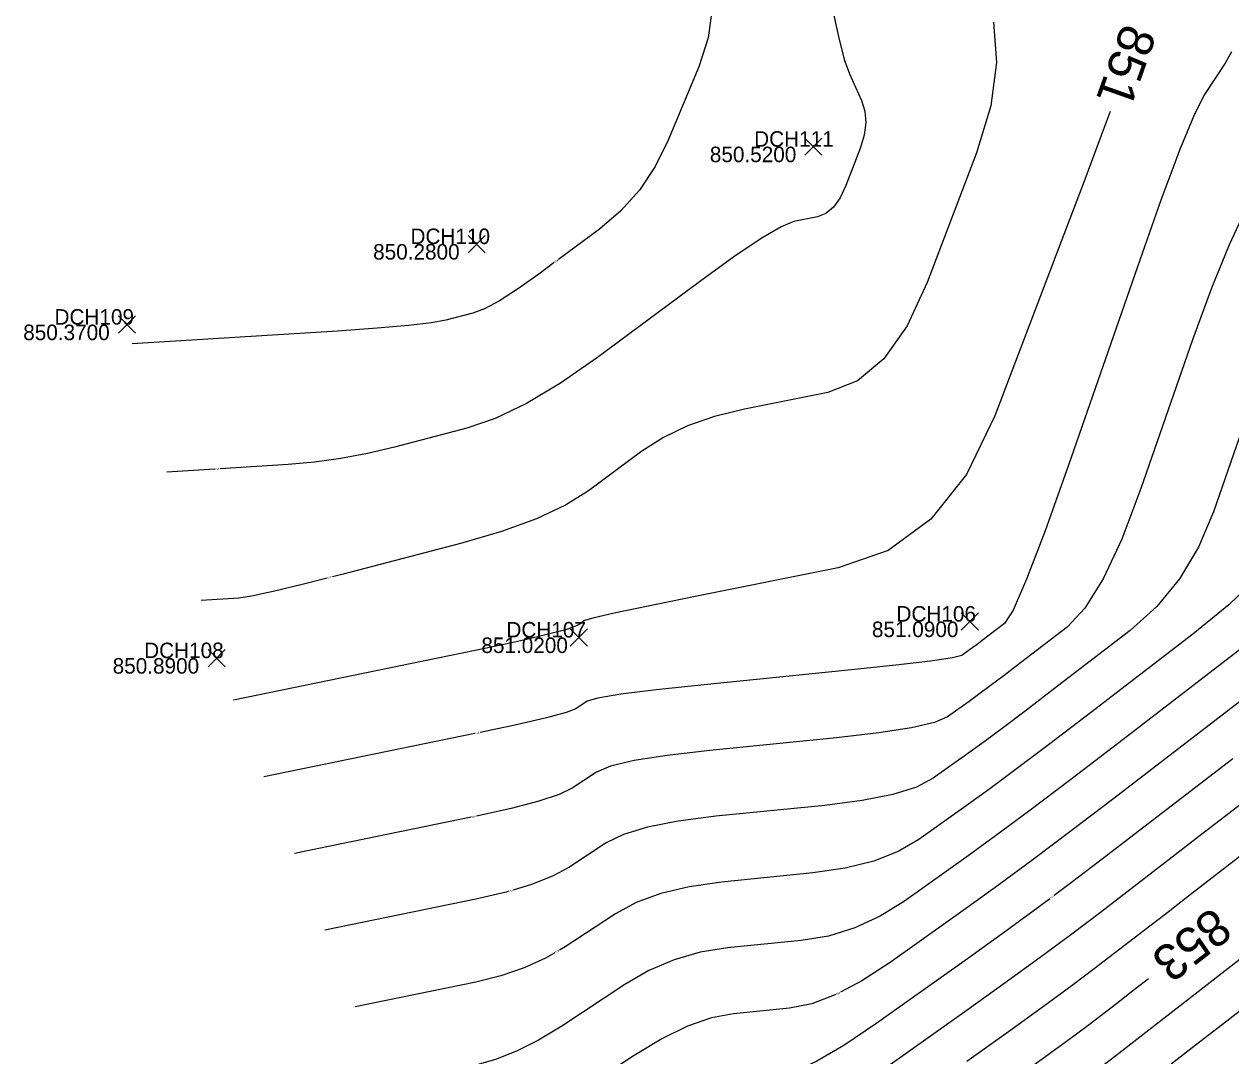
# Model space of a CAD drawing. Extents: x 1654928 to 1810050, y 486881 to 626330.
# Drawn here: x 1801334.6 to 1801428, y 489650.4 to 489730.2 of the extents above; entities that cross this region are included whole.
import ezdxf

# ---------------------------------------------------------------- set-up
doc = ezdxf.new("R2010")
doc.units = 0
for name, color, linetype in [('DT_X_Contour_Major', 7, 'Continuous'), ('DT_X_Contour_Minor', 7, 'Continuous'), ('SV_X_Random_Point', 7, 'Continuous'), ('SV_X_Text_Elevation', 7, 'Continuous'), ('SV_X_Text_Name', 7, 'Continuous')]:
    doc.layers.add(name, color=color, linetype=linetype)

msp = doc.modelspace()

# ---------------------------------------------------------------- linework, layer by layer
at = {"layer": 'DT_X_Contour_Major'}
for points in [[(1801418.682, 489723.417), (1801417.993, 489721.561), (1801416.634, 489717.952), (1801414.896, 489713.375), (1801409.759, 489699.879), (1801407.555, 489695.347), (1801404.798, 489691.874), (1801401.486, 489689.459), (1801397.62, 489688.103), (1801386.571, 489685.897), (1801382.928, 489685.16), (1801380.286, 489684.604), (1801378.644, 489684.228), (1801378.003, 489684.033), (1801377.627, 489683.755), (1801377.427, 489683.643), (1801377.108, 489683.518), (1801376.671, 489683.379), (1801376.116, 489683.225), (1801374.477, 489682.798), (1801373.518, 489682.571), (1801371.873, 489682.212), (1801369.541, 489681.719), (1801366.522, 489681.094), (1801350.831, 489677.864)], [(1801443.034, 489696.692), (1801437.883, 489688.83), (1801419.343, 489674.574), (1801415.636, 489671.737), (1801412.458, 489669.335), (1801409.812, 489667.368), (1801407.696, 489665.836), (1801402.76, 489662.331), (1801400.873, 489661.154), (1801398.913, 489660.252), (1801396.88, 489659.625), (1801394.775, 489659.273), (1801389.065, 489658.701), (1801386.962, 489658.363), (1801384.937, 489657.778), (1801382.989, 489656.946), (1801381.119, 489655.867), (1801376.236, 489652.66), (1801374.448, 489651.569), (1801372.743, 489650.703), (1801371.123, 489650.059), (1801369.588, 489649.64), (1801362.619, 489648.206)], [(1801421.654, 489656.314), (1801420.307, 489655.271), (1801419.157, 489654.384), (1801416.971, 489652.703), (1801415.978, 489651.956), (1801414.64, 489650.975), (1801412.955, 489649.761), (1801410.925, 489648.313), (1801405.049, 489644.14), (1801402.969, 489642.659), (1801401.137, 489641.348), (1801399.552, 489640.204), (1801398.214, 489639.229), (1801394.977, 489636.854), (1801393.858, 489636.041), (1801392.926, 489635.384), (1801392.183, 489634.883), (1801391.628, 489634.537), (1801390.4, 489633.823), (1801389.669, 489633.411), (1801388.397, 489632.708), (1801386.584, 489631.717), (1801384.23, 489630.435), (1801371.983, 489623.779)]]:
    msp.add_lwpolyline(points, dxfattribs=at)
at = {"layer": 'DT_X_Contour_Minor'}
for points in [[(1801397.108, 489731.672), (1801397.644, 489729.22), (1801398.106, 489727.439), (1801398.495, 489726.329), (1801399.435, 489724.265), (1801399.693, 489723.453), (1801399.759, 489722.566), (1801399.636, 489721.603), (1801399.321, 489720.565), (1801398.229, 489717.696), (1801397.785, 489716.738), (1801397.27, 489716.014), (1801396.685, 489715.524), (1801396.029, 489715.269), (1801394.188, 489714.902), (1801393.214, 489714.507), (1801391.672, 489713.598), (1801389.563, 489712.175), (1801386.886, 489710.239), (1801378.992, 489704.389), (1801376.14, 489702.401), (1801373.504, 489700.825), (1801371.084, 489699.661), (1801368.88, 489698.909), (1801363.291, 489697.452), (1801361.205, 489696.958), (1801359.139, 489696.569), (1801357.094, 489696.285), (1801355.069, 489696.107), (1801349.811, 489695.778)], [(1801387.904, 489731.611), (1801387.559, 489729.136), (1801386.849, 489726.889), (1801384.468, 489721.201), (1801383.466, 489719.171), (1801382.248, 489717.348), (1801380.811, 489715.732), (1801379.158, 489714.323), (1801375.999, 489711.982)], [(1801409.646, 489730.329), (1801409.88, 489727.224), (1801409.446, 489723.855), (1801408.347, 489720.222), (1801404.525, 489710.181), (1801402.969, 489706.827), (1801401.166, 489704.292), (1801399.118, 489702.579), (1801396.825, 489701.686), (1801390.38, 489700.399), (1801388.071, 489699.833), (1801385.979, 489699.101), (1801384.104, 489698.202), (1801382.445, 489697.136), (1801378.31, 489694.072), (1801376.527, 489692.956), (1801374.281, 489691.904), (1801371.571, 489690.919), (1801368.397, 489689.998), (1801359.315, 489687.63), (1801358.492, 489687.419)], [(1801428.067, 489728.049), (1801427.571, 489727.169), (1801425.977, 489724.736), (1801425.204, 489723.218), (1801424.081, 489720.49), (1801422.607, 489716.551), (1801420.782, 489711.401), (1801415.451, 489696.054), (1801413.641, 489690.973), (1801412.211, 489687.237), (1801411.162, 489684.848), (1801410.491, 489683.806), (1801409.211, 489682.821), (1801408.763, 489682.478), (1801408.379, 489682.188), (1801408.059, 489681.95), (1801407.803, 489681.765), (1801407.206, 489681.341), (1801406.488, 489681.15), (1801404.78, 489680.894), (1801402.083, 489680.572), (1801398.397, 489680.186), (1801387.247, 489679.07), (1801383.547, 489678.676), (1801380.808, 489678.331), (1801379.03, 489678.036), (1801378.213, 489677.79), (1801377.316, 489677.201), (1801376.582, 489676.918), (1801375.052, 489676.508), (1801372.727, 489675.973), (1801369.927, 489675.379)], [(1801429.153, 489715.811), (1801427.878, 489713.103), (1801426.512, 489709.753), (1801425.058, 489705.758), (1801421.059, 489694.248), (1801419.577, 489690.341), (1801418.133, 489687.253), (1801416.725, 489684.985), (1801415.353, 489683.534), (1801411.744, 489680.759), (1801410.481, 489679.793), (1801409.399, 489678.975), (1801408.497, 489678.304), (1801407.776, 489677.783), (1801406.095, 489676.589), (1801405.084, 489676.151), (1801403.313, 489675.733), (1801400.782, 489675.335), (1801397.491, 489674.958), (1801387.702, 489673.977), (1801384.401, 489673.598), (1801381.84, 489673.193), (1801380.02, 489672.764), (1801378.939, 489672.31), (1801377.046, 489671.066), (1801376.048, 489670.581), (1801374.475, 489670.057), (1801372.326, 489669.494), (1801369.635, 489668.901)], [(1801375.662, 489711.732), (1801374.459, 489710.841), (1801372.819, 489709.673), (1801371.423, 489708.78), (1801370.271, 489708.163), (1801369.363, 489707.82), (1801367.267, 489707.274), (1801366.154, 489707.068), (1801364.386, 489706.86), (1801361.963, 489706.65), (1801358.885, 489706.438), (1801342.996, 489705.444)], [(1801429.333, 489700.115), (1801426.667, 489692.442), (1801425.514, 489689.71), (1801424.054, 489687.27), (1801422.288, 489685.121), (1801420.214, 489683.263), (1801414.277, 489678.698), (1801412.199, 489677.108), (1801410.419, 489675.761), (1801408.935, 489674.659), (1801407.749, 489673.8), (1801404.983, 489671.836), (1801403.68, 489671.152), (1801401.847, 489670.573), (1801399.482, 489670.099), (1801396.586, 489669.73), (1801388.156, 489668.885), (1801385.254, 489668.519), (1801382.872, 489668.055), (1801381.009, 489667.491), (1801379.666, 489666.829), (1801376.776, 489664.931), (1801375.515, 489664.244), (1801373.898, 489663.605), (1801372.482, 489663.182)], [(1801349.392, 489695.752), (1801345.665, 489695.519)], [(1801358.085, 489687.315), (1801356.256, 489686.848), (1801353.893, 489686.278), (1801352.225, 489685.921), (1801351.252, 489685.776), (1801348.334, 489685.593)], [(1801429.975, 489687.286), (1801427.851, 489685.257), (1801425.076, 489682.992), (1801416.81, 489676.636), (1801413.917, 489674.422), (1801411.439, 489672.548), (1801409.374, 489671.013), (1801407.723, 489669.818), (1801403.872, 489667.083), (1801402.277, 489666.153), (1801400.38, 489665.412), (1801398.181, 489664.862), (1801395.681, 489664.501), (1801388.61, 489663.793), (1801386.108, 489663.441), (1801383.905, 489662.916), (1801381.999, 489662.219), (1801380.393, 489661.348), (1801376.506, 489658.795), (1801376.058, 489658.534)], [(1801430.792, 489679.369), (1801418.869, 489670.2), (1801415.662, 489667.751), (1801412.727, 489665.543), (1801410.062, 489663.578), (1801407.669, 489661.854), (1801401.648, 489657.578), (1801399.469, 489656.155), (1801397.811, 489655.283)], [(1801438.838, 489677.642), (1801437.313, 489676.438), (1801431.78, 489672.141), (1801429.705, 489670.531), (1801427.628, 489668.924), (1801425.549, 489667.32), (1801423.469, 489665.718), (1801417.92, 489661.451), (1801415.715, 489659.779), (1801413.263, 489657.961), (1801410.563, 489655.998), (1801407.615, 489653.889), (1801399.425, 489648.073)], [(1801369.516, 489675.293), (1801353.189, 489671.932)], [(1801428.171, 489673.344), (1801425.625, 489671.386), (1801418.394, 489665.826), (1801415.689, 489663.765), (1801414.344, 489662.76)], [(1801369.224, 489668.816), (1801355.546, 489666.001)], [(1801429.746, 489666.578), (1801427.145, 489664.559), (1801424.872, 489662.798), (1801422.928, 489661.295), (1801421.313, 489660.051), (1801417.446, 489657.077), (1801415.742, 489655.793), (1801413.531, 489654.169), (1801410.813, 489652.207), (1801407.589, 489649.907)], [(1801436.743, 489664.046), (1801419.36, 489650.546), (1801417.685, 489649.247)], [(1801372.08, 489663.062), (1801371.925, 489663.016), (1801369.597, 489662.476), (1801357.904, 489660.069)], [(1801414.007, 489662.509), (1801412.995, 489661.752), (1801410.313, 489659.788), (1801407.642, 489657.871), (1801400.537, 489652.826), (1801398.065, 489651.156), (1801395.979, 489649.931), (1801394.279, 489649.151), (1801392.964, 489648.817), (1801389.973, 489648.517), (1801388.669, 489648.207), (1801387.001, 489647.502), (1801384.969, 489646.401), (1801382.573, 489644.905), (1801375.697, 489640.389), (1801373.381, 489638.895), (1801371.589, 489637.8), (1801370.321, 489637.103), (1801369.578, 489636.805), (1801367.334, 489636.343)], [(1801439.588, 489662.273), (1801427.698, 489653.038), (1801425.257, 489651.143), (1801423.404, 489649.704)], [(1801375.695, 489658.323), (1801374.981, 489657.906), (1801373.32, 489657.154), (1801371.524, 489656.538), (1801369.592, 489656.058), (1801360.261, 489654.138)], [(1801397.439, 489655.089), (1801395.58, 489654.388), (1801393.87, 489654.045), (1801389.519, 489653.609), (1801387.816, 489653.285), (1801385.969, 489652.64), (1801383.979, 489651.674), (1801381.846, 489650.386), (1801375.967, 489646.525), (1801373.914, 489645.232), (1801372.166, 489644.251), (1801370.722, 489643.581), (1801369.583, 489643.222), (1801364.976, 489642.274)]]:
    msp.add_lwpolyline(points, dxfattribs=at)
at = {"layer": 'SV_X_Random_Point'}
for p, q in [((1801395.045, 489720.035), (1801396.378, 489721.37)), ((1801395.045, 489721.37), (1801396.378, 489720.035)), ((1801368.986, 489712.499), (1801370.32, 489713.834)), ((1801368.986, 489713.834), (1801370.32, 489712.499)), ((1801341.929, 489706.266), (1801343.262, 489707.601)), ((1801341.929, 489707.601), (1801343.262, 489706.266)), ((1801407.151, 489683.288), (1801408.484, 489684.623)), ((1801407.151, 489684.623), (1801408.484, 489683.288)), ((1801376.892, 489682.056), (1801378.225, 489683.391)), ((1801376.892, 489683.391), (1801378.225, 489682.056)), ((1801348.868, 489680.459), (1801350.201, 489681.794)), ((1801348.868, 489681.794), (1801350.201, 489680.459))]:
    msp.add_line(p, q, dxfattribs=at)

# ---------------------------------------------------------------- texts
at = {"layer": 'DT_X_Contour_Major'}
for s, rotation, p in [('851', 250.40959, (1801419.668, 489730.347)), ('853', 217.81179, (1801426.631, 489661.948))]:
    msp.add_text(s, height=2.8, rotation=rotation, dxfattribs=at).set_placement(p)
at = {"layer": 'DT_X_Contour_Minor'}
for s, rotation, p in [('850', 216.53849, (1801375.921, 489712.012)), ('851', 183.57767, (1801349.729, 489695.843)), ('851', 194.34177, (1801358.4, 489687.468)), ('851', 191.88943, (1801369.837, 489675.432)), ('851', 191.69512, (1801369.546, 489668.954)), ('852', 196.63213, (1801372.413, 489663.235)), ('852', 216.76403, (1801414.261, 489662.786)), ('852', 210.23691, (1801375.978, 489658.569)), ('852', 207.5982, (1801397.733, 489655.321))]:
    msp.add_text(s, height=0.14, rotation=rotation, dxfattribs=at).set_placement(p)
at = {"layer": 'SV_X_Text_Elevation'}
for s, p in [('850.5200', (1801387.699, 489719.503)), ('850.2800', (1801361.641, 489711.967)), ('850.3700', (1801334.564, 489705.733)), ('851.0900', (1801400.241, 489682.755)), ('851.0200', (1801370.02, 489681.523)), ('850.8900', (1801341.485, 489679.927))]:
    msp.add_text(s, height=1.2, dxfattribs=at).set_placement(p)
at = {"layer": 'SV_X_Text_Name'}
for s, p in [('DCH111', (1801391.13, 489720.702)), ('DCH110', (1801364.533, 489713.167)), ('DCH109', (1801336.984, 489706.933)), ('DCH106', (1801402.14, 489683.955)), ('DCH107', (1801371.957, 489682.723)), ('DCH108', (1801343.923, 489681.126))]:
    msp.add_text(s, height=1.2, dxfattribs=at).set_placement(p)

doc.saveas('drawing.dxf')
